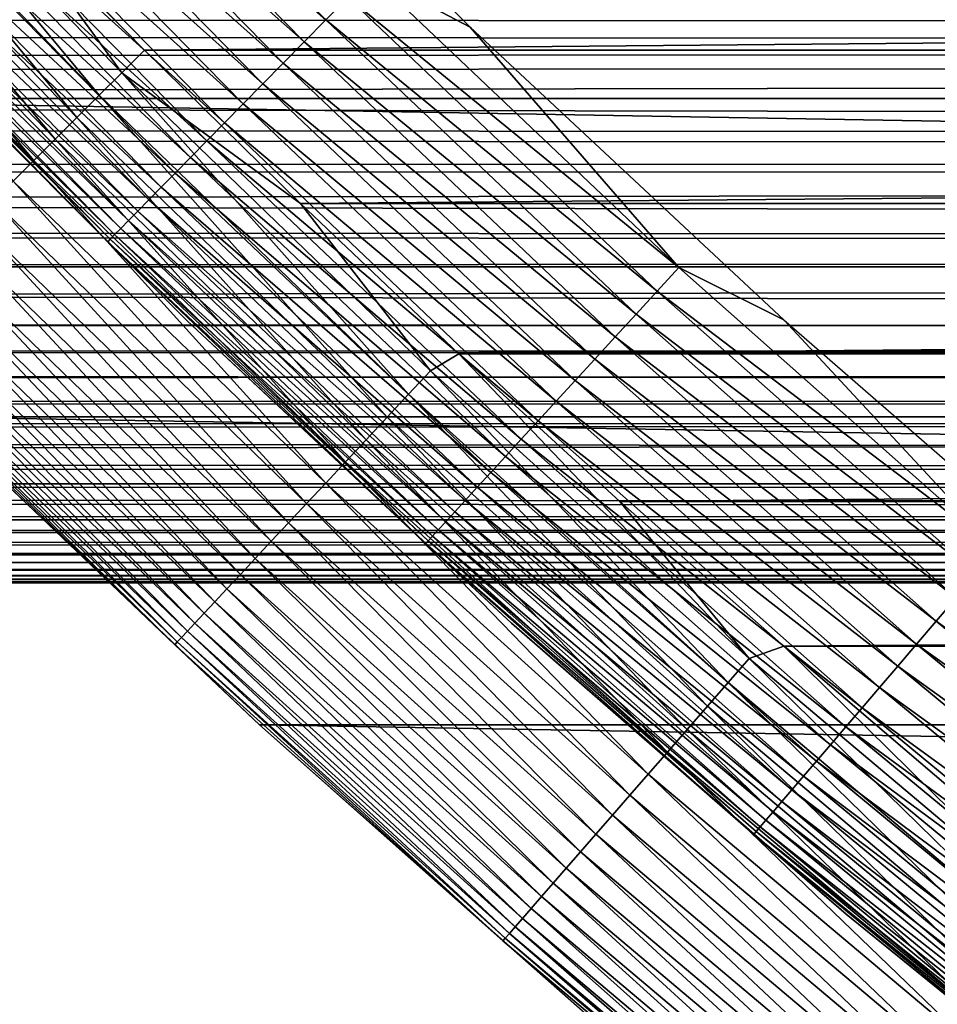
# Model space of a CAD drawing. Header units: millimetres. Extents: x -161 to 161, y -94 to 1149.
# Tile 435 of 656: x 52.95 to 55.2, y -81.63 to -79.22. Entities that reach past the tile are written whole.
import ezdxf

# ---------------------------------------------------------------- set-up
doc = ezdxf.new("R2010")
doc.units = ezdxf.units.MM
doc.header["$LTSCALE"] = 81.481481
for name, color, linetype in [('371', 7, 'CONTINUOUS'), ('424', 7, 'CONTINUOUS'), ('425', 7, 'CONTINUOUS'), ('426', 7, 'CONTINUOUS'), ('428', 7, 'CONTINUOUS'), ('431', 7, 'CONTINUOUS')]:
    doc.layers.add(name, color=color, linetype=linetype)

msp = doc.modelspace()

# ---------------------------------------------------------------- linework, layer by layer
at = {"layer": '371', "color": 7, "linetype": 'CONTINUOUS', "true_color": 0xffe664}
for points in [[(129, -79.2599, 7.7431), (129, -78.9523, 8.558), (9.1496, -79.1974, 7.9178), (129, -79.2599, 7.7431)], [(129, -78.9933, -8.4551), (129, -79.2992, -7.6311), (8.6557, -78.9933, -8.4551), (129, -78.9933, -8.4551)], [(8.6557, -78.9933, -8.4551), (129, -79.2992, -7.6311), (8.9623, -79.1182, -8.1312), (8.6557, -78.9933, -8.4551)], [(8.9623, -79.1182, -8.1312), (129, -79.2992, -7.6311), (9.2573, -79.2423, -7.7941), (8.9623, -79.1182, -8.1312)], [(9.4673, -79.3335, 7.5355), (129, -79.2599, 7.7431), (9.1496, -79.1974, 7.9178), (9.4673, -79.3335, 7.5355)], [(9.2573, -79.2423, -7.7941), (129, -79.2992, -7.6311), (9.5407, -79.365, -7.4438), (9.2573, -79.2423, -7.7941)], [(9.7676, -79.4657, 7.1417), (129, -79.2599, 7.7431), (9.4673, -79.3335, 7.5355), (9.7676, -79.4657, 7.1417)], [(129, -79.5375, 6.9149), (129, -79.2599, 7.7431), (9.7676, -79.4657, 7.1417), (129, -79.5375, 6.9149)], [(129, -79.2992, -7.6311), (129, -79.5728, -6.8011), (9.5407, -79.365, -7.4438), (129, -79.2992, -7.6311)], [(9.5407, -79.365, -7.4438), (129, -79.5728, -6.8011), (9.8124, -79.4857, -7.08), (9.5407, -79.365, -7.4438)], [(10.0523, -79.5947, 6.7331), (129, -79.5375, 6.9149), (9.7676, -79.4657, 7.1417), (10.0523, -79.5947, 6.7331)], [(9.8124, -79.4857, -7.08), (129, -79.5728, -6.8011), (10.074, -79.6044, -6.7013), (9.8124, -79.4857, -7.08)], [(10.3229, -79.7201, 6.308), (129, -79.5375, 6.9149), (10.0523, -79.5947, 6.7331), (10.3229, -79.7201, 6.308)], [(129, -79.7839, 6.077), (129, -79.5375, 6.9149), (10.3229, -79.7201, 6.308), (129, -79.7839, 6.077)], [(129, -79.5728, -6.8011), (129, -79.8141, -5.9652), (10.074, -79.6044, -6.7013), (129, -79.5728, -6.8011)], [(10.074, -79.6044, -6.7013), (129, -79.8141, -5.9652), (10.3249, -79.72, -6.3081), (10.074, -79.6044, -6.7013)], [(10.5774, -79.8399, 5.8706), (129, -79.7839, 6.077), (10.3229, -79.7201, 6.308), (10.5774, -79.8399, 5.8706)], [(10.3249, -79.72, -6.3081), (129, -79.8141, -5.9652), (10.5622, -79.8313, -5.9031), (10.3249, -79.72, -6.3081)], [(10.8135, -79.9525, 5.425), (129, -79.7839, 6.077), (10.5774, -79.8399, 5.8706), (10.8135, -79.9525, 5.425)], [(129, -79.998, 5.2329), (129, -79.7839, 6.077), (10.8135, -79.9525, 5.425), (129, -79.998, 5.2329)], [(129, -79.8141, -5.9652), (129, -80.0232, -5.1235), (10.5622, -79.8313, -5.9031), (129, -79.8141, -5.9652)], [(10.5622, -79.8313, -5.9031), (129, -80.0232, -5.1235), (10.7831, -79.9368, -5.4894), (10.5622, -79.8313, -5.9031)], [(10.7831, -79.9368, -5.4894), (129, -80.0232, -5.1235), (10.9878, -80.0362, -5.0667), (10.7831, -79.9368, -5.4894)], [(11.0291, -80.0566, 4.9757), (129, -79.998, 5.2329), (10.8135, -79.9525, 5.425), (11.0291, -80.0566, 4.9757)], [(11.2229, -80.1518, 4.5234), (129, -79.998, 5.2329), (11.0291, -80.0566, 4.9757), (11.2229, -80.1518, 4.5234)], [(129, -80.179, 4.3849), (129, -79.998, 5.2329), (11.2229, -80.1518, 4.5234), (129, -80.179, 4.3849)], [(129, -80.0232, -5.1235), (129, -80.1999, -4.2758), (10.9878, -80.0362, -5.0667), (129, -80.0232, -5.1235)], [(10.9878, -80.0362, -5.0667), (129, -80.1999, -4.2758), (11.1774, -80.1294, -4.6338), (10.9878, -80.0362, -5.0667)], [(11.1774, -80.1294, -4.6338), (129, -80.1999, -4.2758), (11.3507, -80.2155, -4.1923), (11.1774, -80.1294, -4.6338)], [(11.3967, -80.2394, 4.0612), (129, -80.179, 4.3849), (11.2229, -80.1518, 4.5234), (11.3967, -80.2394, 4.0612)], [(11.5509, -80.3182, 3.5933), (129, -80.179, 4.3849), (11.3967, -80.2394, 4.0612), (11.5509, -80.3182, 3.5933)], [(129, -80.328, 3.5273), (129, -80.179, 4.3849), (11.5509, -80.3182, 3.5933), (129, -80.328, 3.5273)], [(129, -80.1999, -4.2758), (129, -80.3446, -3.4203), (11.3507, -80.2155, -4.1923), (129, -80.1999, -4.2758)], [(11.3507, -80.2155, -4.1923), (129, -80.3446, -3.4203), (11.5062, -80.2939, -3.7439), (11.3507, -80.2155, -4.1923)], [(11.5062, -80.2939, -3.7439), (129, -80.3446, -3.4203), (11.6443, -80.3645, -3.2868), (11.5062, -80.2939, -3.7439)], [(11.6858, -80.3872, 3.1245), (129, -80.328, 3.5273), (11.5509, -80.3182, 3.5933), (11.6858, -80.3872, 3.1245)], [(129, -80.445, 2.662), (129, -80.328, 3.5273), (11.6858, -80.3872, 3.1245), (129, -80.445, 2.662)], [(129, -80.3446, -3.4203), (129, -80.4572, -2.5557), (11.6443, -80.3645, -3.2868), (129, -80.3446, -3.4203)], [(11.6443, -80.3645, -3.2868), (129, -80.4572, -2.5557), (11.7656, -80.4267, -2.8211), (11.6443, -80.3645, -3.2868)], [(11.8017, -80.446, 2.66), (129, -80.445, 2.662), (11.6858, -80.3872, 3.1245), (11.8017, -80.446, 2.66)], [(11.7656, -80.4267, -2.8211), (129, -80.4572, -2.5557), (11.8688, -80.4798, -2.3511), (11.7656, -80.4267, -2.8211)], [(11.8989, -80.4944, 2.2043), (129, -80.445, 2.662), (11.8017, -80.446, 2.66), (11.8989, -80.4944, 2.2043)], [(129, -80.4572, -2.5557), (129, -80.5375, -1.6858), (11.8688, -80.4798, -2.3511), (129, -80.4572, -2.5557)], [(129, -80.5296, 1.7925), (129, -80.445, 2.662), (11.8989, -80.4944, 2.2043), (129, -80.5296, 1.7925)], [(11.8688, -80.4798, -2.3511), (129, -80.5375, -1.6858), (11.9529, -80.5231, -1.8811), (11.8688, -80.4798, -2.3511)], [(11.9772, -80.5331, 1.7543), (129, -80.5296, 1.7925), (11.8989, -80.4944, 2.2043), (11.9772, -80.5331, 1.7543)], [(11.9529, -80.5231, -1.8811), (129, -80.5375, -1.6858), (12.0177, -80.5567, -1.4121), (11.9529, -80.5231, -1.8811)], [(12.0364, -80.5628, 1.3088), (129, -80.5296, 1.7925), (11.9772, -80.5331, 1.7543), (12.0364, -80.5628, 1.3088)], [(129, -80.5814, 0.9227), (129, -80.5296, 1.7925), (12.0364, -80.5628, 1.3088), (129, -80.5814, 0.9227)], [(129, -80.5375, -1.6858), (129, -80.5852, -0.8141), (12.0177, -80.5567, -1.4121), (129, -80.5375, -1.6858)], [(12.0177, -80.5567, -1.4121), (129, -80.5852, -0.8141), (12.0639, -80.5807, -0.9421), (12.0177, -80.5567, -1.4121)], [(12.0766, -80.5837, 0.8677), (129, -80.5814, 0.9227), (12.0364, -80.5628, 1.3088), (12.0766, -80.5837, 0.8677)], [(12.0639, -80.5807, -0.9421), (129, -80.5852, -0.8141), (12.0913, -80.5952, -0.4713), (12.0639, -80.5807, -0.9421)], [(12.0978, -80.596, 0.4314), (129, -80.5814, 0.9227), (12.0766, -80.5837, 0.8677), (12.0978, -80.596, 0.4314)], [(129, -80.5852, -0.8141), (129, -80.5999, 0.0556), (12.0913, -80.5952, -0.4713), (129, -80.5852, -0.8141)], [(12.0913, -80.5952, -0.4713), (129, -80.5999, 0.0556), (12.1, -80.6), (12.0913, -80.5952, -0.4713)], [(129, -80.5999, 0.0556), (129, -80.5814, 0.9227), (12.0978, -80.596, 0.4314), (129, -80.5999, 0.0556)], [(12.1, -80.6), (129, -80.5999, 0.0556), (12.0978, -80.596, 0.4314), (12.1, -80.6)]]:
    msp.add_3dface(points, dxfattribs=at)
at = {"layer": '424', "linetype": 'CONTINUOUS'}
for points in [[(53.5387, -80.9481, -66.2096), (52.744, -80.1936, -47.2096), (52.7437, -80.1933, -66.2096), (53.5387, -80.9481, -66.2096)], [(53.5388, -80.9483, -47.2096), (52.744, -80.1936, -47.2096), (53.5387, -80.9481, -66.2096), (53.5388, -80.9483, -47.2096)], [(54.3596, -81.6754, -66.2096), (53.5388, -80.9483, -47.2096), (53.5387, -80.9481, -66.2096), (54.3596, -81.6754, -66.2096)], [(54.3592, -81.6751, -47.2096), (53.5388, -80.9483, -47.2096), (54.3596, -81.6754, -66.2096), (54.3592, -81.6751, -47.2096)]]:
    msp.add_3dface(points, dxfattribs=at)
at = {"layer": '425', "linetype": 'CONTINUOUS'}
for points in [[(53.2567, -79.2936, -46.2096), (97.1197, -78.9104, -46.2096), (52.8803, -78.9104, -46.2096), (53.2567, -79.2936, -46.2096)], [(96.7433, -79.2936, -46.2096), (97.1197, -78.9104, -46.2096), (53.2567, -79.2936, -46.2096), (96.7433, -79.2936, -46.2096)], [(53.6394, -79.6697, -46.2096), (96.7433, -79.2936, -46.2096), (53.2567, -79.2936, -46.2096), (53.6394, -79.6697, -46.2096)], [(96.3606, -79.6697, -46.2096), (96.7433, -79.2936, -46.2096), (53.6394, -79.6697, -46.2096), (96.3606, -79.6697, -46.2096)], [(54.0278, -80.0384, -46.2096), (96.3606, -79.6697, -46.2096), (53.6394, -79.6697, -46.2096), (54.0278, -80.0384, -46.2096)], [(95.9722, -80.0384, -46.2096), (96.3606, -79.6697, -46.2096), (54.0278, -80.0384, -46.2096), (95.9722, -80.0384, -46.2096)], [(54.4228, -80.4003, -46.2096), (95.9722, -80.0384, -46.2096), (54.0278, -80.0384, -46.2096), (54.4228, -80.4003, -46.2096)], [(95.5772, -80.4003, -46.2096), (95.9722, -80.0384, -46.2096), (54.4228, -80.4003, -46.2096), (95.5772, -80.4003, -46.2096)], [(54.8247, -80.7558, -46.2096), (95.5772, -80.4003, -46.2096), (54.4228, -80.4003, -46.2096), (54.8247, -80.7558, -46.2096)], [(95.1753, -80.7558, -46.2096), (95.5772, -80.4003, -46.2096), (54.8247, -80.7558, -46.2096), (95.1753, -80.7558, -46.2096)], [(55.2332, -81.1047, -46.2096), (95.1753, -80.7558, -46.2096), (54.8247, -80.7558, -46.2096), (55.2332, -81.1047, -46.2096)]]:
    msp.add_3dface(points, dxfattribs=at)
at = {"layer": '426', "linetype": 'CONTINUOUS'}
for points in [[(98.7654, -78.6039, -66.2096), (98.024, -79.4122, -66.2096), (51.2346, -78.6039, -66.2096), (98.7654, -78.6039, -66.2096)], [(98.024, -79.4122, -66.2096), (51.976, -79.4122, -66.2096), (51.2346, -78.6039, -66.2096), (98.024, -79.4122, -66.2096)], [(98.024, -79.4122, -66.2096), (97.2563, -80.1933, -66.2096), (51.976, -79.4122, -66.2096), (98.024, -79.4122, -66.2096)], [(97.2563, -80.1933, -66.2096), (52.7437, -80.1933, -66.2096), (51.976, -79.4122, -66.2096), (97.2563, -80.1933, -66.2096)], [(97.2563, -80.1933, -66.2096), (96.4613, -80.9481, -66.2096), (52.7437, -80.1933, -66.2096), (97.2563, -80.1933, -66.2096)], [(96.4613, -80.9481, -66.2096), (53.5387, -80.9481, -66.2096), (52.7437, -80.1933, -66.2096), (96.4613, -80.9481, -66.2096)], [(96.4613, -80.9481, -66.2096), (95.6404, -81.6754, -66.2096), (53.5387, -80.9481, -66.2096), (96.4613, -80.9481, -66.2096)], [(95.6404, -81.6754, -66.2096), (54.3596, -81.6754, -66.2096), (53.5387, -80.9481, -66.2096), (95.6404, -81.6754, -66.2096)]]:
    msp.add_3dface(points, dxfattribs=at)
at = {"layer": '428', "linetype": 'CONTINUOUS'}
for points in [[(53.1458, -79.4042, -46.2219), (52.4695, -78.5921, -46.2126), (52.4124, -78.6453, -46.2219), (53.1458, -79.4042, -46.2219)], [(53.201, -79.349, -46.2126), (52.8803, -78.9104, -46.2096), (52.4695, -78.5921, -46.2126), (53.201, -79.349, -46.2126)], [(53.201, -79.349, -46.2126), (52.4695, -78.5921, -46.2126), (53.1458, -79.4042, -46.2219), (53.201, -79.349, -46.2126)], [(53.0913, -79.4587, -46.2372), (52.4124, -78.6453, -46.2219), (52.3561, -78.698, -46.2372), (53.0913, -79.4587, -46.2372)], [(53.1458, -79.4042, -46.2219), (52.4124, -78.6453, -46.2219), (53.0913, -79.4587, -46.2372), (53.1458, -79.4042, -46.2219)], [(53.0378, -79.5122, -46.2586), (52.3561, -78.698, -46.2372), (52.3008, -78.7496, -46.2586), (53.0378, -79.5122, -46.2586)], [(53.0913, -79.4587, -46.2372), (52.3561, -78.698, -46.2372), (53.0378, -79.5122, -46.2586), (53.0913, -79.4587, -46.2372)], [(52.9857, -79.5643, -46.2858), (52.3008, -78.7496, -46.2586), (52.2469, -78.7999, -46.2858), (52.9857, -79.5643, -46.2858)], [(53.0378, -79.5122, -46.2586), (52.3008, -78.7496, -46.2586), (52.9857, -79.5643, -46.2858), (53.0378, -79.5122, -46.2586)], [(52.9857, -79.5643, -46.2858), (52.2469, -78.7999, -46.2858), (52.9352, -79.6148, -46.3187), (52.9857, -79.5643, -46.2858)], [(53.2567, -79.2936, -46.2096), (52.8803, -78.9104, -46.2096), (53.201, -79.349, -46.2126), (53.2567, -79.2936, -46.2096)], [(53.6394, -79.6697, -46.2096), (53.2567, -79.2936, -46.2096), (53.201, -79.349, -46.2126), (53.6394, -79.6697, -46.2096)], [(53.9047, -80.1376, -46.2219), (53.201, -79.349, -46.2126), (53.1458, -79.4042, -46.2219), (53.9047, -80.1376, -46.2219)], [(53.9579, -80.0805, -46.2126), (53.6394, -79.6697, -46.2096), (53.201, -79.349, -46.2126), (53.9579, -80.0805, -46.2126)], [(53.9579, -80.0805, -46.2126), (53.201, -79.349, -46.2126), (53.9047, -80.1376, -46.2219), (53.9579, -80.0805, -46.2126)], [(53.852, -80.1939, -46.2372), (53.1458, -79.4042, -46.2219), (53.0913, -79.4587, -46.2372), (53.852, -80.1939, -46.2372)], [(53.9047, -80.1376, -46.2219), (53.1458, -79.4042, -46.2219), (53.852, -80.1939, -46.2372), (53.9047, -80.1376, -46.2219)], [(53.8004, -80.2492, -46.2586), (53.0913, -79.4587, -46.2372), (53.0378, -79.5122, -46.2586), (53.8004, -80.2492, -46.2586)], [(53.852, -80.1939, -46.2372), (53.0913, -79.4587, -46.2372), (53.8004, -80.2492, -46.2586), (53.852, -80.1939, -46.2372)], [(53.7501, -80.3031, -46.2858), (53.0378, -79.5122, -46.2586), (52.9857, -79.5643, -46.2858), (53.7501, -80.3031, -46.2858)], [(53.8004, -80.2492, -46.2586), (53.0378, -79.5122, -46.2586), (53.7501, -80.3031, -46.2858), (53.8004, -80.2492, -46.2586)], [(53.7014, -80.3553, -46.3187), (52.9857, -79.5643, -46.2858), (52.9352, -79.6148, -46.3187), (53.7014, -80.3553, -46.3187)], [(53.7501, -80.3031, -46.2858), (52.9857, -79.5643, -46.2858), (53.7014, -80.3553, -46.3187), (53.7501, -80.3031, -46.2858)], [(53.6546, -80.4054, -46.3572), (52.9352, -79.6148, -46.3187), (52.8867, -79.6633, -46.3572), (53.6546, -80.4054, -46.3572)], [(53.7014, -80.3553, -46.3187), (52.9352, -79.6148, -46.3187), (53.6546, -80.4054, -46.3572), (53.7014, -80.3553, -46.3187)], [(53.61, -80.4531, -46.4009), (52.8867, -79.6633, -46.3572), (52.8405, -79.7095, -46.4009), (53.61, -80.4531, -46.4009)], [(53.6546, -80.4054, -46.3572), (52.8867, -79.6633, -46.3572), (53.61, -80.4531, -46.4009), (53.6546, -80.4054, -46.3572)], [(54.0278, -80.0384, -46.2096), (53.6394, -79.6697, -46.2096), (53.9579, -80.0805, -46.2126), (54.0278, -80.0384, -46.2096)], [(53.5679, -80.4982, -46.4496), (52.8405, -79.7095, -46.4009), (52.7969, -79.7531, -46.4496), (53.5679, -80.4982, -46.4496)], [(53.61, -80.4531, -46.4009), (52.8405, -79.7095, -46.4009), (53.5679, -80.4982, -46.4496), (53.61, -80.4531, -46.4009)], [(53.5285, -80.5404, -46.5029), (52.7969, -79.7531, -46.4496), (52.7561, -79.7939, -46.5029), (53.5285, -80.5404, -46.5029)], [(53.5679, -80.4982, -46.4496), (52.7969, -79.7531, -46.4496), (53.5285, -80.5404, -46.5029), (53.5679, -80.4982, -46.4496)], [(53.4921, -80.5793, -46.5607), (52.7561, -79.7939, -46.5029), (52.7184, -79.8316, -46.5607), (53.4921, -80.5793, -46.5607)], [(53.5285, -80.5404, -46.5029), (52.7561, -79.7939, -46.5029), (53.4921, -80.5793, -46.5607), (53.5285, -80.5404, -46.5029)], [(53.4589, -80.6148, -46.6225), (52.7184, -79.8316, -46.5607), (52.684, -79.866, -46.6225), (53.4589, -80.6148, -46.6225)], [(53.4921, -80.5793, -46.5607), (52.7184, -79.8316, -46.5607), (53.4589, -80.6148, -46.6225), (53.4921, -80.5793, -46.5607)], [(53.4292, -80.6467, -46.6879), (52.684, -79.866, -46.6225), (52.6532, -79.8968, -46.6879), (53.4292, -80.6467, -46.6879)], [(53.4589, -80.6148, -46.6225), (52.684, -79.866, -46.6225), (53.4292, -80.6467, -46.6879), (53.4589, -80.6148, -46.6225)], [(53.403, -80.6747, -46.7565), (52.6532, -79.8968, -46.6879), (52.6261, -79.9239, -46.7565), (53.403, -80.6747, -46.7565)], [(53.4292, -80.6467, -46.6879), (52.6532, -79.8968, -46.6879), (53.403, -80.6747, -46.7565), (53.4292, -80.6467, -46.6879)], [(53.3806, -80.6987, -46.8279), (52.6261, -79.9239, -46.7565), (52.6029, -79.9471, -46.8279), (53.3806, -80.6987, -46.8279)], [(53.403, -80.6747, -46.7565), (52.6261, -79.9239, -46.7565), (53.3806, -80.6987, -46.8279), (53.403, -80.6747, -46.7565)], [(53.3621, -80.7185, -46.9017), (52.6029, -79.9471, -46.8279), (52.5837, -79.9663, -46.9017), (53.3621, -80.7185, -46.9017)], [(53.3806, -80.6987, -46.8279), (52.6029, -79.9471, -46.8279), (53.3621, -80.7185, -46.9017), (53.3806, -80.6987, -46.8279)], [(53.3476, -80.7341, -46.9773), (52.5837, -79.9663, -46.9017), (52.5687, -79.9813, -46.9773), (53.3476, -80.7341, -46.9773)], [(53.3621, -80.7185, -46.9017), (52.5837, -79.9663, -46.9017), (53.3476, -80.7341, -46.9773), (53.3621, -80.7185, -46.9017)], [(53.331, -80.7519, -47.1325), (52.5579, -79.9921, -47.0544), (52.5515, -79.9985, -47.1325), (53.331, -80.7519, -47.1325)], [(52.744, -80.1936, -47.2096), (53.331, -80.7519, -47.1325), (52.5515, -79.9985, -47.1325), (52.744, -80.1936, -47.2096)], [(53.3372, -80.7452, -47.0544), (52.5687, -79.9813, -46.9773), (52.5579, -79.9921, -47.0544), (53.3372, -80.7452, -47.0544)], [(53.3372, -80.7452, -47.0544), (52.5579, -79.9921, -47.0544), (53.331, -80.7519, -47.1325), (53.3372, -80.7452, -47.0544)], [(53.3476, -80.7341, -46.9773), (52.5687, -79.9813, -46.9773), (53.3372, -80.7452, -47.0544), (53.3476, -80.7341, -46.9773)], [(54.7394, -80.7858, -46.2126), (54.0278, -80.0384, -46.2096), (53.9579, -80.0805, -46.2126), (54.7394, -80.7858, -46.2126)], [(54.4228, -80.4003, -46.2096), (54.0278, -80.0384, -46.2096), (54.7394, -80.7858, -46.2126), (54.4228, -80.4003, -46.2096)], [(54.6881, -80.8446, -46.2219), (53.9579, -80.0805, -46.2126), (53.9047, -80.1376, -46.2219), (54.6881, -80.8446, -46.2219)], [(54.7394, -80.7858, -46.2126), (53.9579, -80.0805, -46.2126), (54.6881, -80.8446, -46.2219), (54.7394, -80.7858, -46.2126)], [(54.6375, -80.9027, -46.2372), (53.9047, -80.1376, -46.2219), (53.852, -80.1939, -46.2372), (54.6375, -80.9027, -46.2372)], [(54.6881, -80.8446, -46.2219), (53.9047, -80.1376, -46.2219), (54.6375, -80.9027, -46.2372), (54.6881, -80.8446, -46.2219)], [(52.744, -80.1936, -47.2096), (53.5388, -80.9483, -47.2096), (53.331, -80.7519, -47.1325), (52.744, -80.1936, -47.2096)], [(54.5878, -80.9598, -46.2586), (53.852, -80.1939, -46.2372), (53.8004, -80.2492, -46.2586), (54.5878, -80.9598, -46.2586)], [(54.6375, -80.9027, -46.2372), (53.852, -80.1939, -46.2372), (54.5878, -80.9598, -46.2586), (54.6375, -80.9027, -46.2372)], [(54.5393, -81.0153, -46.2858), (53.8004, -80.2492, -46.2586), (53.7501, -80.3031, -46.2858), (54.5393, -81.0153, -46.2858)], [(54.5878, -80.9598, -46.2586), (53.8004, -80.2492, -46.2586), (54.5393, -81.0153, -46.2858), (54.5878, -80.9598, -46.2586)], [(54.4924, -81.0691, -46.3187), (53.7501, -80.3031, -46.2858), (53.7014, -80.3553, -46.3187), (54.4924, -81.0691, -46.3187)], [(54.5393, -81.0153, -46.2858), (53.7501, -80.3031, -46.2858), (54.4924, -81.0691, -46.3187), (54.5393, -81.0153, -46.2858)], [(54.4473, -81.1208, -46.3572), (53.7014, -80.3553, -46.3187), (53.6546, -80.4054, -46.3572), (54.4473, -81.1208, -46.3572)], [(54.4924, -81.0691, -46.3187), (53.7014, -80.3553, -46.3187), (54.4473, -81.1208, -46.3572), (54.4924, -81.0691, -46.3187)], [(54.4044, -81.17, -46.4009), (53.6546, -80.4054, -46.3572), (53.61, -80.4531, -46.4009), (54.4044, -81.17, -46.4009)], [(54.4473, -81.1208, -46.3572), (53.6546, -80.4054, -46.3572), (54.4044, -81.17, -46.4009), (54.4473, -81.1208, -46.3572)], [(54.8247, -80.7558, -46.2096), (54.4228, -80.4003, -46.2096), (54.7394, -80.7858, -46.2126), (54.8247, -80.7558, -46.2096)], [(54.3639, -81.2165, -46.4496), (53.61, -80.4531, -46.4009), (53.5679, -80.4982, -46.4496), (54.3639, -81.2165, -46.4496)], [(54.4044, -81.17, -46.4009), (53.61, -80.4531, -46.4009), (54.3639, -81.2165, -46.4496), (54.4044, -81.17, -46.4009)], [(54.3259, -81.26, -46.5029), (53.5679, -80.4982, -46.4496), (53.5285, -80.5404, -46.5029), (54.3259, -81.26, -46.5029)], [(54.3639, -81.2165, -46.4496), (53.5679, -80.4982, -46.4496), (54.3259, -81.26, -46.5029), (54.3639, -81.2165, -46.4496)], [(54.2909, -81.3002, -46.5607), (53.5285, -80.5404, -46.5029), (53.4921, -80.5793, -46.5607), (54.2909, -81.3002, -46.5607)], [(54.3259, -81.26, -46.5029), (53.5285, -80.5404, -46.5029), (54.2909, -81.3002, -46.5607), (54.3259, -81.26, -46.5029)], [(54.259, -81.3368, -46.6225), (53.4921, -80.5793, -46.5607), (53.4589, -80.6148, -46.6225), (54.259, -81.3368, -46.6225)], [(54.2909, -81.3002, -46.5607), (53.4921, -80.5793, -46.5607), (54.259, -81.3368, -46.6225), (54.2909, -81.3002, -46.5607)], [(54.2303, -81.3697, -46.6879), (53.4589, -80.6148, -46.6225), (53.4292, -80.6467, -46.6879), (54.2303, -81.3697, -46.6879)], [(54.259, -81.3368, -46.6225), (53.4589, -80.6148, -46.6225), (54.2303, -81.3697, -46.6879), (54.259, -81.3368, -46.6225)], [(54.2051, -81.3986, -46.7565), (53.4292, -80.6467, -46.6879), (53.403, -80.6747, -46.7565), (54.2051, -81.3986, -46.7565)], [(54.2303, -81.3697, -46.6879), (53.4292, -80.6467, -46.6879), (54.2051, -81.3986, -46.7565), (54.2303, -81.3697, -46.6879)], [(54.1835, -81.4233, -46.8279), (53.403, -80.6747, -46.7565), (53.3806, -80.6987, -46.8279), (54.1835, -81.4233, -46.8279)], [(54.2051, -81.3986, -46.7565), (53.403, -80.6747, -46.7565), (54.1835, -81.4233, -46.8279), (54.2051, -81.3986, -46.7565)], [(54.1657, -81.4438, -46.9017), (53.3806, -80.6987, -46.8279), (53.3621, -80.7185, -46.9017), (54.1657, -81.4438, -46.9017)], [(54.1835, -81.4233, -46.8279), (53.3806, -80.6987, -46.8279), (54.1657, -81.4438, -46.9017), (54.1835, -81.4233, -46.8279)], [(54.1517, -81.4598, -46.9773), (53.3621, -80.7185, -46.9017), (53.3476, -80.7341, -46.9773), (54.1517, -81.4598, -46.9773)], [(54.1657, -81.4438, -46.9017), (53.3621, -80.7185, -46.9017), (54.1517, -81.4598, -46.9773), (54.1657, -81.4438, -46.9017)], [(54.1357, -81.4781, -47.1325), (53.3372, -80.7452, -47.0544), (53.331, -80.7519, -47.1325), (54.1357, -81.4781, -47.1325)], [(54.1417, -81.4713, -47.0544), (53.3476, -80.7341, -46.9773), (53.3372, -80.7452, -47.0544), (54.1417, -81.4713, -47.0544)], [(54.1417, -81.4713, -47.0544), (53.3372, -80.7452, -47.0544), (54.1357, -81.4781, -47.1325), (54.1417, -81.4713, -47.0544)], [(54.1517, -81.4598, -46.9773), (53.3476, -80.7341, -46.9773), (54.1417, -81.4713, -47.0544), (54.1517, -81.4598, -46.9773)], [(53.5388, -80.9483, -47.2096), (54.1357, -81.4781, -47.1325), (53.331, -80.7519, -47.1325), (53.5388, -80.9483, -47.2096)], [(55.5445, -81.464, -46.2126), (54.8247, -80.7558, -46.2096), (54.7394, -80.7858, -46.2126), (55.5445, -81.464, -46.2126)], [(55.2332, -81.1047, -46.2096), (54.8247, -80.7558, -46.2096), (55.5445, -81.464, -46.2126), (55.2332, -81.1047, -46.2096)], [(55.4953, -81.5245, -46.2219), (54.7394, -80.7858, -46.2126), (54.6881, -80.8446, -46.2219), (55.4953, -81.5245, -46.2219)], [(55.5445, -81.464, -46.2126), (54.7394, -80.7858, -46.2126), (55.4953, -81.5245, -46.2219), (55.5445, -81.464, -46.2126)], [(55.4466, -81.5843, -46.2372), (54.6881, -80.8446, -46.2219), (54.6375, -80.9027, -46.2372), (55.4466, -81.5843, -46.2372)], [(55.4953, -81.5245, -46.2219), (54.6881, -80.8446, -46.2219), (55.4466, -81.5843, -46.2372), (55.4953, -81.5245, -46.2219)], [(55.3989, -81.643, -46.2586), (54.6375, -80.9027, -46.2372), (54.5878, -80.9598, -46.2586), (55.3989, -81.643, -46.2586)], [(55.4466, -81.5843, -46.2372), (54.6375, -80.9027, -46.2372), (55.3989, -81.643, -46.2586), (55.4466, -81.5843, -46.2372)], [(53.5388, -80.9483, -47.2096), (54.3592, -81.6751, -47.2096), (54.1357, -81.4781, -47.1325), (53.5388, -80.9483, -47.2096)], [(55.3524, -81.7002, -46.2858), (54.5878, -80.9598, -46.2586), (54.5393, -81.0153, -46.2858), (55.3524, -81.7002, -46.2858)], [(55.3989, -81.643, -46.2586), (54.5878, -80.9598, -46.2586), (55.3524, -81.7002, -46.2858), (55.3989, -81.643, -46.2586)], [(55.3073, -81.7556, -46.3187), (54.5393, -81.0153, -46.2858), (54.4924, -81.0691, -46.3187), (55.3073, -81.7556, -46.3187)], [(55.3524, -81.7002, -46.2858), (54.5393, -81.0153, -46.2858), (55.3073, -81.7556, -46.3187), (55.3524, -81.7002, -46.2858)], [(55.264, -81.8087, -46.3572), (54.4924, -81.0691, -46.3187), (54.4473, -81.1208, -46.3572), (55.264, -81.8087, -46.3572)], [(55.3073, -81.7556, -46.3187), (54.4924, -81.0691, -46.3187), (55.264, -81.8087, -46.3572), (55.3073, -81.7556, -46.3187)], [(55.2228, -81.8594, -46.4009), (54.4473, -81.1208, -46.3572), (54.4044, -81.17, -46.4009), (55.2228, -81.8594, -46.4009)], [(55.264, -81.8087, -46.3572), (54.4473, -81.1208, -46.3572), (55.2228, -81.8594, -46.4009), (55.264, -81.8087, -46.3572)], [(55.1839, -81.9073, -46.4496), (54.4044, -81.17, -46.4009), (54.3639, -81.2165, -46.4496), (55.1839, -81.9073, -46.4496)], [(55.2228, -81.8594, -46.4009), (54.4044, -81.17, -46.4009), (55.1839, -81.9073, -46.4496), (55.2228, -81.8594, -46.4009)], [(55.1475, -81.952, -46.5029), (54.3639, -81.2165, -46.4496), (54.3259, -81.26, -46.5029), (55.1475, -81.952, -46.5029)], [(55.1839, -81.9073, -46.4496), (54.3639, -81.2165, -46.4496), (55.1475, -81.952, -46.5029), (55.1839, -81.9073, -46.4496)], [(55.1138, -81.9934, -46.5607), (54.3259, -81.26, -46.5029), (54.2909, -81.3002, -46.5607), (55.1138, -81.9934, -46.5607)], [(55.1475, -81.952, -46.5029), (54.3259, -81.26, -46.5029), (55.1138, -81.9934, -46.5607), (55.1475, -81.952, -46.5029)], [(55.0832, -82.0311, -46.6225), (54.2909, -81.3002, -46.5607), (54.259, -81.3368, -46.6225), (55.0832, -82.0311, -46.6225)], [(55.1138, -81.9934, -46.5607), (54.2909, -81.3002, -46.5607), (55.0832, -82.0311, -46.6225), (55.1138, -81.9934, -46.5607)], [(55.0556, -82.0649, -46.6879), (54.259, -81.3368, -46.6225), (54.2303, -81.3697, -46.6879), (55.0556, -82.0649, -46.6879)], [(55.0832, -82.0311, -46.6225), (54.259, -81.3368, -46.6225), (55.0556, -82.0649, -46.6879), (55.0832, -82.0311, -46.6225)], [(55.0314, -82.0946, -46.7565), (54.2303, -81.3697, -46.6879), (54.2051, -81.3986, -46.7565), (55.0314, -82.0946, -46.7565)], [(55.0556, -82.0649, -46.6879), (54.2303, -81.3697, -46.6879), (55.0314, -82.0946, -46.7565), (55.0556, -82.0649, -46.6879)], [(55.0107, -82.1201, -46.8279), (54.2051, -81.3986, -46.7565), (54.1835, -81.4233, -46.8279), (55.0107, -82.1201, -46.8279)], [(55.0314, -82.0946, -46.7565), (54.2051, -81.3986, -46.7565), (55.0107, -82.1201, -46.8279), (55.0314, -82.0946, -46.7565)], [(54.9936, -82.1411, -46.9017), (54.1835, -81.4233, -46.8279), (54.1657, -81.4438, -46.9017), (54.9936, -82.1411, -46.9017)], [(55.0107, -82.1201, -46.8279), (54.1835, -81.4233, -46.8279), (54.9936, -82.1411, -46.9017), (55.0107, -82.1201, -46.8279)], [(54.9802, -82.1576, -46.9773), (54.1657, -81.4438, -46.9017), (54.1517, -81.4598, -46.9773), (54.9802, -82.1576, -46.9773)], [(54.9936, -82.1411, -46.9017), (54.1657, -81.4438, -46.9017), (54.9802, -82.1576, -46.9773), (54.9936, -82.1411, -46.9017)], [(54.9648, -82.1765, -47.1325), (54.1417, -81.4713, -47.0544), (54.1357, -81.4781, -47.1325), (54.9648, -82.1765, -47.1325)], [(54.9706, -82.1694, -47.0544), (54.1517, -81.4598, -46.9773), (54.1417, -81.4713, -47.0544), (54.9706, -82.1694, -47.0544)], [(54.9706, -82.1694, -47.0544), (54.1417, -81.4713, -47.0544), (54.9648, -82.1765, -47.1325), (54.9706, -82.1694, -47.0544)], [(54.9802, -82.1576, -46.9773), (54.1517, -81.4598, -46.9773), (54.9706, -82.1694, -47.0544), (54.9802, -82.1576, -46.9773)], [(54.3592, -81.6751, -47.2096), (54.9648, -82.1765, -47.1325), (54.1357, -81.4781, -47.1325), (54.3592, -81.6751, -47.2096)]]:
    msp.add_3dface(points, dxfattribs=at)
at = {"layer": '431', "color": 7, "linetype": 'CONTINUOUS', "true_color": 0xaaaaaa}
for points in [[(53.7018, -79.2191, -46.8372), (52.9117, -78.5231, -46.8586), (52.9665, -78.471, -46.8372), (53.7018, -79.2191, -46.8372)], [(53.7018, -79.2191, -46.8372), (52.9665, -78.471, -46.8372), (53.7558, -79.1641, -46.8219), (53.7018, -79.2191, -46.8372)], [(54.0553, -79.2374, -46.8096), (53.8105, -79.1084, -46.8126), (53.3112, -78.4932, -46.8096), (54.0553, -79.2374, -46.8096)], [(53.6488, -79.273, -46.8586), (52.8582, -78.5739, -46.8858), (52.9117, -78.5231, -46.8586), (53.6488, -79.273, -46.8586)], [(53.6488, -79.273, -46.8586), (52.9117, -78.5231, -46.8586), (53.7018, -79.2191, -46.8372), (53.6488, -79.273, -46.8586)], [(53.5971, -79.3256, -46.8858), (52.8065, -78.623, -46.9187), (52.8582, -78.5739, -46.8858), (53.5971, -79.3256, -46.8858)], [(53.5971, -79.3256, -46.8858), (52.8582, -78.5739, -46.8858), (53.6488, -79.273, -46.8586), (53.5971, -79.3256, -46.8858)], [(53.547, -79.3765, -46.9187), (52.7567, -78.6702, -46.9572), (52.8065, -78.623, -46.9187), (53.547, -79.3765, -46.9187)], [(53.547, -79.3765, -46.9187), (52.8065, -78.623, -46.9187), (53.5971, -79.3256, -46.8858), (53.547, -79.3765, -46.9187)], [(53.499, -79.4254, -46.9572), (52.7094, -78.7152, -47.0009), (52.7567, -78.6702, -46.9572), (53.499, -79.4254, -46.9572)], [(53.499, -79.4254, -46.9572), (52.7567, -78.6702, -46.9572), (53.547, -79.3765, -46.9187), (53.499, -79.4254, -46.9572)], [(53.4532, -79.472, -47.0009), (52.6646, -78.7577, -47.0496), (52.7094, -78.7152, -47.0009), (53.4532, -79.472, -47.0009)], [(53.4532, -79.472, -47.0009), (52.7094, -78.7152, -47.0009), (53.499, -79.4254, -46.9572), (53.4532, -79.472, -47.0009)], [(53.4099, -79.516, -47.0496), (52.6228, -78.7974, -47.1029), (52.6646, -78.7577, -47.0496), (53.4099, -79.516, -47.0496)], [(53.4099, -79.516, -47.0496), (52.6646, -78.7577, -47.0496), (53.4532, -79.472, -47.0009), (53.4099, -79.516, -47.0496)], [(53.3695, -79.5571, -47.1029), (52.5841, -78.8341, -47.1607), (52.6228, -78.7974, -47.1029), (53.3695, -79.5571, -47.1029)], [(53.3695, -79.5571, -47.1029), (52.6228, -78.7974, -47.1029), (53.4099, -79.516, -47.0496), (53.3695, -79.5571, -47.1029)], [(53.3321, -79.5951, -47.1607), (52.5489, -78.8676, -47.2225), (52.5841, -78.8341, -47.1607), (53.3321, -79.5951, -47.1607)], [(53.3321, -79.5951, -47.1607), (52.5841, -78.8341, -47.1607), (53.3695, -79.5571, -47.1029), (53.3321, -79.5951, -47.1607)], [(53.2981, -79.6298, -47.2225), (52.5173, -78.8976, -47.2879), (52.5489, -78.8676, -47.2225), (53.2981, -79.6298, -47.2225)], [(53.2981, -79.6298, -47.2225), (52.5489, -78.8676, -47.2225), (53.3321, -79.5951, -47.1607), (53.2981, -79.6298, -47.2225)], [(53.2675, -79.6609, -47.2879), (52.4895, -78.924, -47.3565), (52.5173, -78.8976, -47.2879), (53.2675, -79.6609, -47.2879)], [(53.2675, -79.6609, -47.2879), (52.5173, -78.8976, -47.2879), (53.2981, -79.6298, -47.2225), (53.2675, -79.6609, -47.2879)], [(53.2406, -79.6883, -47.3565), (52.4657, -78.9466, -47.4279), (52.4895, -78.924, -47.3565), (53.2406, -79.6883, -47.3565)], [(53.2406, -79.6883, -47.3565), (52.4895, -78.924, -47.3565), (53.2675, -79.6609, -47.2879), (53.2406, -79.6883, -47.3565)], [(53.2176, -79.7117, -47.4279), (52.446, -78.9653, -47.5017), (52.4657, -78.9466, -47.4279), (53.2176, -79.7117, -47.4279)], [(53.2176, -79.7117, -47.4279), (52.4657, -78.9466, -47.4279), (53.2406, -79.6883, -47.3565), (53.2176, -79.7117, -47.4279)], [(53.1837, -79.7462, -47.5773), (52.4195, -78.9904, -47.6544), (52.4306, -78.9799, -47.5773), (53.1837, -79.7462, -47.5773)], [(53.1986, -79.731, -47.5017), (52.4306, -78.9799, -47.5773), (52.446, -78.9653, -47.5017), (53.1986, -79.731, -47.5017)], [(53.1837, -79.7462, -47.5773), (52.4306, -78.9799, -47.5773), (53.1986, -79.731, -47.5017), (53.1837, -79.7462, -47.5773)], [(53.1986, -79.731, -47.5017), (52.446, -78.9653, -47.5017), (53.2176, -79.7117, -47.4279), (53.1986, -79.731, -47.5017)], [(53.173, -79.757, -47.6544), (52.4129, -78.9967, -47.7325), (52.4195, -78.9904, -47.6544), (53.173, -79.757, -47.6544)], [(52.4129, -78.9967, -47.7325), (53.1666, -79.7635, -47.7325), (52.5926, -79.1886, -47.8096), (52.4129, -78.9967, -47.7325)], [(53.1666, -79.7635, -47.7325), (52.4129, -78.9967, -47.7325), (53.173, -79.757, -47.6544), (53.1666, -79.7635, -47.7325)], [(53.173, -79.757, -47.6544), (52.4195, -78.9904, -47.6544), (53.1837, -79.7462, -47.5773), (53.173, -79.757, -47.6544)], [(54.5673, -79.827, -46.8126), (53.7558, -79.1641, -46.8219), (53.8105, -79.1084, -46.8126), (54.5673, -79.827, -46.8126)], [(54.5673, -79.827, -46.8126), (53.8105, -79.1084, -46.8126), (54.0553, -79.2374, -46.8096), (54.5673, -79.827, -46.8126)], [(54.5145, -79.8845, -46.8219), (53.7018, -79.2191, -46.8372), (53.7558, -79.1641, -46.8219), (54.5145, -79.8845, -46.8219)], [(54.5145, -79.8845, -46.8219), (53.7558, -79.1641, -46.8219), (54.5673, -79.827, -46.8126), (54.5145, -79.8845, -46.8219)], [(52.5926, -79.1886, -47.8096), (53.1666, -79.7635, -47.7325), (53.3614, -79.9574, -47.8096), (52.5926, -79.1886, -47.8096)], [(54.4624, -79.9413, -46.8372), (53.6488, -79.273, -46.8586), (53.7018, -79.2191, -46.8372), (54.4624, -79.9413, -46.8372)], [(54.4624, -79.9413, -46.8372), (53.7018, -79.2191, -46.8372), (54.5145, -79.8845, -46.8219), (54.4624, -79.9413, -46.8372)], [(54.825, -79.9552, -46.8096), (54.5673, -79.827, -46.8126), (54.0553, -79.2374, -46.8096), (54.825, -79.9552, -46.8096)], [(54.4113, -79.997, -46.8586), (53.5971, -79.3256, -46.8858), (53.6488, -79.273, -46.8586), (54.4113, -79.997, -46.8586)], [(54.4113, -79.997, -46.8586), (53.6488, -79.273, -46.8586), (54.4624, -79.9413, -46.8372), (54.4113, -79.997, -46.8586)], [(54.3614, -80.0514, -46.8858), (53.547, -79.3765, -46.9187), (53.5971, -79.3256, -46.8858), (54.3614, -80.0514, -46.8858)], [(54.3614, -80.0514, -46.8858), (53.5971, -79.3256, -46.8858), (54.4113, -79.997, -46.8586), (54.3614, -80.0514, -46.8858)], [(54.3132, -80.104, -46.9187), (53.499, -79.4254, -46.9572), (53.547, -79.3765, -46.9187), (54.3132, -80.104, -46.9187)], [(54.3132, -80.104, -46.9187), (53.547, -79.3765, -46.9187), (54.3614, -80.0514, -46.8858), (54.3132, -80.104, -46.9187)], [(54.2668, -80.1545, -46.9572), (53.4532, -79.472, -47.0009), (53.499, -79.4254, -46.9572), (54.2668, -80.1545, -46.9572)], [(54.2668, -80.1545, -46.9572), (53.499, -79.4254, -46.9572), (54.3132, -80.104, -46.9187), (54.2668, -80.1545, -46.9572)], [(54.2227, -80.2026, -47.0009), (53.4099, -79.516, -47.0496), (53.4532, -79.472, -47.0009), (54.2227, -80.2026, -47.0009)], [(54.2227, -80.2026, -47.0009), (53.4532, -79.472, -47.0009), (54.2668, -80.1545, -46.9572), (54.2227, -80.2026, -47.0009)], [(54.181, -80.2481, -47.0496), (53.3695, -79.5571, -47.1029), (53.4099, -79.516, -47.0496), (54.181, -80.2481, -47.0496)], [(54.181, -80.2481, -47.0496), (53.4099, -79.516, -47.0496), (54.2227, -80.2026, -47.0009), (54.181, -80.2481, -47.0496)], [(54.142, -80.2906, -47.1029), (53.3321, -79.5951, -47.1607), (53.3695, -79.5571, -47.1029), (54.142, -80.2906, -47.1029)], [(54.142, -80.2906, -47.1029), (53.3695, -79.5571, -47.1029), (54.181, -80.2481, -47.0496), (54.142, -80.2906, -47.1029)], [(54.106, -80.3299, -47.1607), (53.2981, -79.6298, -47.2225), (53.3321, -79.5951, -47.1607), (54.106, -80.3299, -47.1607)], [(54.106, -80.3299, -47.1607), (53.3321, -79.5951, -47.1607), (54.142, -80.2906, -47.1029), (54.106, -80.3299, -47.1607)], [(54.0731, -80.3657, -47.2225), (53.2675, -79.6609, -47.2879), (53.2981, -79.6298, -47.2225), (54.0731, -80.3657, -47.2225)], [(54.0731, -80.3657, -47.2225), (53.2981, -79.6298, -47.2225), (54.106, -80.3299, -47.1607), (54.0731, -80.3657, -47.2225)], [(54.0436, -80.3979, -47.2879), (53.2406, -79.6883, -47.3565), (53.2675, -79.6609, -47.2879), (54.0436, -80.3979, -47.2879)], [(54.0436, -80.3979, -47.2879), (53.2675, -79.6609, -47.2879), (54.0731, -80.3657, -47.2225), (54.0436, -80.3979, -47.2879)], [(54.0177, -80.4261, -47.3565), (53.2176, -79.7117, -47.4279), (53.2406, -79.6883, -47.3565), (54.0177, -80.4261, -47.3565)], [(54.0177, -80.4261, -47.3565), (53.2406, -79.6883, -47.3565), (54.0436, -80.3979, -47.2879), (54.0177, -80.4261, -47.3565)], [(53.9772, -80.4703, -47.5017), (53.1837, -79.7462, -47.5773), (53.1986, -79.731, -47.5017), (53.9772, -80.4703, -47.5017)], [(53.9955, -80.4503, -47.4279), (53.1986, -79.731, -47.5017), (53.2176, -79.7117, -47.4279), (53.9955, -80.4503, -47.4279)], [(53.9772, -80.4703, -47.5017), (53.1986, -79.731, -47.5017), (53.9955, -80.4503, -47.4279), (53.9772, -80.4703, -47.5017)], [(53.9955, -80.4503, -47.4279), (53.2176, -79.7117, -47.4279), (54.0177, -80.4261, -47.3565), (53.9955, -80.4503, -47.4279)], [(53.9525, -80.4972, -47.6544), (53.1666, -79.7635, -47.7325), (53.173, -79.757, -47.6544), (53.9525, -80.4972, -47.6544)], [(53.9628, -80.4859, -47.5773), (53.173, -79.757, -47.6544), (53.1837, -79.7462, -47.5773), (53.9628, -80.4859, -47.5773)], [(53.9525, -80.4972, -47.6544), (53.173, -79.757, -47.6544), (53.9628, -80.4859, -47.5773), (53.9525, -80.4972, -47.6544)], [(53.9628, -80.4859, -47.5773), (53.1837, -79.7462, -47.5773), (53.9772, -80.4703, -47.5017), (53.9628, -80.4859, -47.5773)], [(53.1666, -79.7635, -47.7325), (53.9464, -80.5039, -47.7325), (53.3614, -79.9574, -47.8096), (53.1666, -79.7635, -47.7325)], [(53.9464, -80.5039, -47.7325), (53.1666, -79.7635, -47.7325), (53.9525, -80.4972, -47.6544), (53.9464, -80.5039, -47.7325)], [(55.3484, -80.5189, -46.8126), (54.5145, -79.8845, -46.8219), (54.5673, -79.827, -46.8126), (55.3484, -80.5189, -46.8126)], [(55.3484, -80.5189, -46.8126), (54.5673, -79.827, -46.8126), (54.825, -79.9552, -46.8096), (55.3484, -80.5189, -46.8126)], [(55.2976, -80.5783, -46.8219), (54.4624, -79.9413, -46.8372), (54.5145, -79.8845, -46.8219), (55.2976, -80.5783, -46.8219)], [(55.2976, -80.5783, -46.8219), (54.5145, -79.8845, -46.8219), (55.3484, -80.5189, -46.8126), (55.2976, -80.5783, -46.8219)], [(55.2475, -80.6368, -46.8372), (54.4113, -79.997, -46.8586), (54.4624, -79.9413, -46.8372), (55.2475, -80.6368, -46.8372)], [(55.2475, -80.6368, -46.8372), (54.4624, -79.9413, -46.8372), (55.2976, -80.5783, -46.8219), (55.2475, -80.6368, -46.8372)], [(53.3614, -79.9574, -47.8096), (53.9464, -80.5039, -47.7325), (54.1566, -80.699, -47.8096), (53.3614, -79.9574, -47.8096)], [(55.6192, -80.6456, -46.8096), (55.3484, -80.5189, -46.8126), (54.825, -79.9552, -46.8096), (55.6192, -80.6456, -46.8096)], [(55.1983, -80.6943, -46.8586), (54.3614, -80.0514, -46.8858), (54.4113, -79.997, -46.8586), (55.1983, -80.6943, -46.8586)], [(55.1983, -80.6943, -46.8586), (54.4113, -79.997, -46.8586), (55.2475, -80.6368, -46.8372), (55.1983, -80.6943, -46.8586)], [(55.1504, -80.7503, -46.8858), (54.3132, -80.104, -46.9187), (54.3614, -80.0514, -46.8858), (55.1504, -80.7503, -46.8858)], [(55.1504, -80.7503, -46.8858), (54.3614, -80.0514, -46.8858), (55.1983, -80.6943, -46.8586), (55.1504, -80.7503, -46.8858)], [(55.104, -80.8046, -46.9187), (54.2668, -80.1545, -46.9572), (54.3132, -80.104, -46.9187), (55.104, -80.8046, -46.9187)], [(55.104, -80.8046, -46.9187), (54.3132, -80.104, -46.9187), (55.1504, -80.7503, -46.8858), (55.104, -80.8046, -46.9187)], [(55.0594, -80.8567, -46.9572), (54.2227, -80.2026, -47.0009), (54.2668, -80.1545, -46.9572), (55.0594, -80.8567, -46.9572)], [(55.0594, -80.8567, -46.9572), (54.2668, -80.1545, -46.9572), (55.104, -80.8046, -46.9187), (55.0594, -80.8567, -46.9572)], [(55.017, -80.9063, -47.0009), (54.181, -80.2481, -47.0496), (54.2227, -80.2026, -47.0009), (55.017, -80.9063, -47.0009)], [(55.017, -80.9063, -47.0009), (54.2227, -80.2026, -47.0009), (55.0594, -80.8567, -46.9572), (55.017, -80.9063, -47.0009)], [(54.9768, -80.9532, -47.0496), (54.142, -80.2906, -47.1029), (54.181, -80.2481, -47.0496), (54.9768, -80.9532, -47.0496)], [(54.9768, -80.9532, -47.0496), (54.181, -80.2481, -47.0496), (55.017, -80.9063, -47.0009), (54.9768, -80.9532, -47.0496)], [(54.9393, -80.997, -47.1029), (54.106, -80.3299, -47.1607), (54.142, -80.2906, -47.1029), (54.9393, -80.997, -47.1029)], [(54.9393, -80.997, -47.1029), (54.142, -80.2906, -47.1029), (54.9768, -80.9532, -47.0496), (54.9393, -80.997, -47.1029)], [(54.9047, -81.0375, -47.1607), (54.0731, -80.3657, -47.2225), (54.106, -80.3299, -47.1607), (54.9047, -81.0375, -47.1607)], [(54.9047, -81.0375, -47.1607), (54.106, -80.3299, -47.1607), (54.9393, -80.997, -47.1029), (54.9047, -81.0375, -47.1607)], [(54.8731, -81.0744, -47.2225), (54.0436, -80.3979, -47.2879), (54.0731, -80.3657, -47.2225), (54.8731, -81.0744, -47.2225)], [(54.8731, -81.0744, -47.2225), (54.0731, -80.3657, -47.2225), (54.9047, -81.0375, -47.1607), (54.8731, -81.0744, -47.2225)], [(54.8447, -81.1076, -47.2879), (54.0177, -80.4261, -47.3565), (54.0436, -80.3979, -47.2879), (54.8447, -81.1076, -47.2879)], [(54.8447, -81.1076, -47.2879), (54.0436, -80.3979, -47.2879), (54.8731, -81.0744, -47.2225), (54.8447, -81.1076, -47.2879)], [(54.8198, -81.1367, -47.3565), (53.9955, -80.4503, -47.4279), (54.0177, -80.4261, -47.3565), (54.8198, -81.1367, -47.3565)], [(54.8198, -81.1367, -47.3565), (54.0177, -80.4261, -47.3565), (54.8447, -81.1076, -47.2879), (54.8198, -81.1367, -47.3565)], [(54.7985, -81.1617, -47.4279), (53.9772, -80.4703, -47.5017), (53.9955, -80.4503, -47.4279), (54.7985, -81.1617, -47.4279)], [(54.7985, -81.1617, -47.4279), (53.9955, -80.4503, -47.4279), (54.8198, -81.1367, -47.3565), (54.7985, -81.1617, -47.4279)], [(54.7808, -81.1823, -47.5017), (53.9628, -80.4859, -47.5773), (53.9772, -80.4703, -47.5017), (54.7808, -81.1823, -47.5017)], [(54.7808, -81.1823, -47.5017), (53.9772, -80.4703, -47.5017), (54.7985, -81.1617, -47.4279), (54.7808, -81.1823, -47.5017)], [(54.7571, -81.21, -47.6544), (53.9464, -80.5039, -47.7325), (53.9525, -80.4972, -47.6544), (54.7571, -81.21, -47.6544)], [(53.9464, -80.5039, -47.7325), (54.7512, -81.2169, -47.7325), (54.1566, -80.699, -47.8096), (53.9464, -80.5039, -47.7325)], [(54.7512, -81.2169, -47.7325), (53.9464, -80.5039, -47.7325), (54.7571, -81.21, -47.6544), (54.7512, -81.2169, -47.7325)], [(54.767, -81.1984, -47.5773), (53.9525, -80.4972, -47.6544), (53.9628, -80.4859, -47.5773), (54.767, -81.1984, -47.5773)], [(54.7571, -81.21, -47.6544), (53.9525, -80.4972, -47.6544), (54.767, -81.1984, -47.5773), (54.7571, -81.21, -47.6544)], [(54.767, -81.1984, -47.5773), (53.9628, -80.4859, -47.5773), (54.7808, -81.1823, -47.5017), (54.767, -81.1984, -47.5773)], [(56.0561, -81.3049, -46.8372), (55.1983, -80.6943, -46.8586), (55.2475, -80.6368, -46.8372), (56.0561, -81.3049, -46.8372)], [(54.1566, -80.699, -47.8096), (54.7512, -81.2169, -47.7325), (54.9772, -81.4123, -47.8096), (54.1566, -80.699, -47.8096)], [(56.009, -81.364, -46.8586), (55.1504, -80.7503, -46.8858), (55.1983, -80.6943, -46.8586), (56.009, -81.364, -46.8586)], [(56.009, -81.364, -46.8586), (55.1983, -80.6943, -46.8586), (56.0561, -81.3049, -46.8372), (56.009, -81.364, -46.8586)], [(55.963, -81.4216, -46.8858), (55.104, -80.8046, -46.9187), (55.1504, -80.7503, -46.8858), (55.963, -81.4216, -46.8858)], [(55.963, -81.4216, -46.8858), (55.1504, -80.7503, -46.8858), (56.009, -81.364, -46.8586), (55.963, -81.4216, -46.8858)], [(55.9185, -81.4774, -46.9187), (55.0594, -80.8567, -46.9572), (55.104, -80.8046, -46.9187), (55.9185, -81.4774, -46.9187)], [(55.9185, -81.4774, -46.9187), (55.104, -80.8046, -46.9187), (55.963, -81.4216, -46.8858), (55.9185, -81.4774, -46.9187)], [(55.8758, -81.531, -46.9572), (55.017, -80.9063, -47.0009), (55.0594, -80.8567, -46.9572), (55.8758, -81.531, -46.9572)], [(55.8758, -81.531, -46.9572), (55.0594, -80.8567, -46.9572), (55.9185, -81.4774, -46.9187), (55.8758, -81.531, -46.9572)], [(55.835, -81.5821, -47.0009), (54.9768, -80.9532, -47.0496), (55.017, -80.9063, -47.0009), (55.835, -81.5821, -47.0009)], [(55.835, -81.5821, -47.0009), (55.017, -80.9063, -47.0009), (55.8758, -81.531, -46.9572), (55.835, -81.5821, -47.0009)], [(55.7966, -81.6304, -47.0496), (54.9393, -80.997, -47.1029), (54.9768, -80.9532, -47.0496), (55.7966, -81.6304, -47.0496)], [(55.7966, -81.6304, -47.0496), (54.9768, -80.9532, -47.0496), (55.835, -81.5821, -47.0009), (55.7966, -81.6304, -47.0496)], [(55.7606, -81.6754, -47.1029), (54.9047, -81.0375, -47.1607), (54.9393, -80.997, -47.1029), (55.7606, -81.6754, -47.1029)], [(55.7606, -81.6754, -47.1029), (54.9393, -80.997, -47.1029), (55.7966, -81.6304, -47.0496), (55.7606, -81.6754, -47.1029)], [(55.7274, -81.7171, -47.1607), (54.8731, -81.0744, -47.2225), (54.9047, -81.0375, -47.1607), (55.7274, -81.7171, -47.1607)], [(55.7274, -81.7171, -47.1607), (54.9047, -81.0375, -47.1607), (55.7606, -81.6754, -47.1029), (55.7274, -81.7171, -47.1607)], [(55.6971, -81.7551, -47.2225), (54.8447, -81.1076, -47.2879), (54.8731, -81.0744, -47.2225), (55.6971, -81.7551, -47.2225)], [(55.6971, -81.7551, -47.2225), (54.8731, -81.0744, -47.2225), (55.7274, -81.7171, -47.1607), (55.6971, -81.7551, -47.2225)], [(55.6699, -81.7892, -47.2879), (54.8198, -81.1367, -47.3565), (54.8447, -81.1076, -47.2879), (55.6699, -81.7892, -47.2879)], [(55.6699, -81.7892, -47.2879), (54.8447, -81.1076, -47.2879), (55.6971, -81.7551, -47.2225), (55.6699, -81.7892, -47.2879)], [(55.646, -81.8192, -47.3565), (54.7985, -81.1617, -47.4279), (54.8198, -81.1367, -47.3565), (55.646, -81.8192, -47.3565)], [(55.646, -81.8192, -47.3565), (54.8198, -81.1367, -47.3565), (55.6699, -81.7892, -47.2879), (55.646, -81.8192, -47.3565)], [(55.6255, -81.8449, -47.4279), (54.7808, -81.1823, -47.5017), (54.7985, -81.1617, -47.4279), (55.6255, -81.8449, -47.4279)], [(55.6255, -81.8449, -47.4279), (54.7985, -81.1617, -47.4279), (55.646, -81.8192, -47.3565), (55.6255, -81.8449, -47.4279)], [(55.5953, -81.8827, -47.5773), (54.7571, -81.21, -47.6544), (54.767, -81.1984, -47.5773), (55.5953, -81.8827, -47.5773)], [(55.6086, -81.8661, -47.5017), (54.767, -81.1984, -47.5773), (54.7808, -81.1823, -47.5017), (55.6086, -81.8661, -47.5017)], [(55.5953, -81.8827, -47.5773), (54.767, -81.1984, -47.5773), (55.6086, -81.8661, -47.5017), (55.5953, -81.8827, -47.5773)], [(55.6086, -81.8661, -47.5017), (54.7808, -81.1823, -47.5017), (55.6255, -81.8449, -47.4279), (55.6086, -81.8661, -47.5017)], [(55.5858, -81.8946, -47.6544), (54.7512, -81.2169, -47.7325), (54.7571, -81.21, -47.6544), (55.5858, -81.8946, -47.6544)], [(54.7512, -81.2169, -47.7325), (55.5801, -81.9017, -47.7325), (54.9772, -81.4123, -47.8096), (54.7512, -81.2169, -47.7325)], [(55.5801, -81.9017, -47.7325), (54.7512, -81.2169, -47.7325), (55.5858, -81.8946, -47.6544), (55.5801, -81.9017, -47.7325)], [(55.5858, -81.8946, -47.6544), (54.7571, -81.21, -47.6544), (55.5953, -81.8827, -47.5773), (55.5858, -81.8946, -47.6544)], [(54.9772, -81.4123, -47.8096), (55.5801, -81.9017, -47.7325), (55.8221, -82.0965, -47.8096), (54.9772, -81.4123, -47.8096)]]:
    msp.add_3dface(points, dxfattribs=at)

doc.saveas('drawing.dxf')
